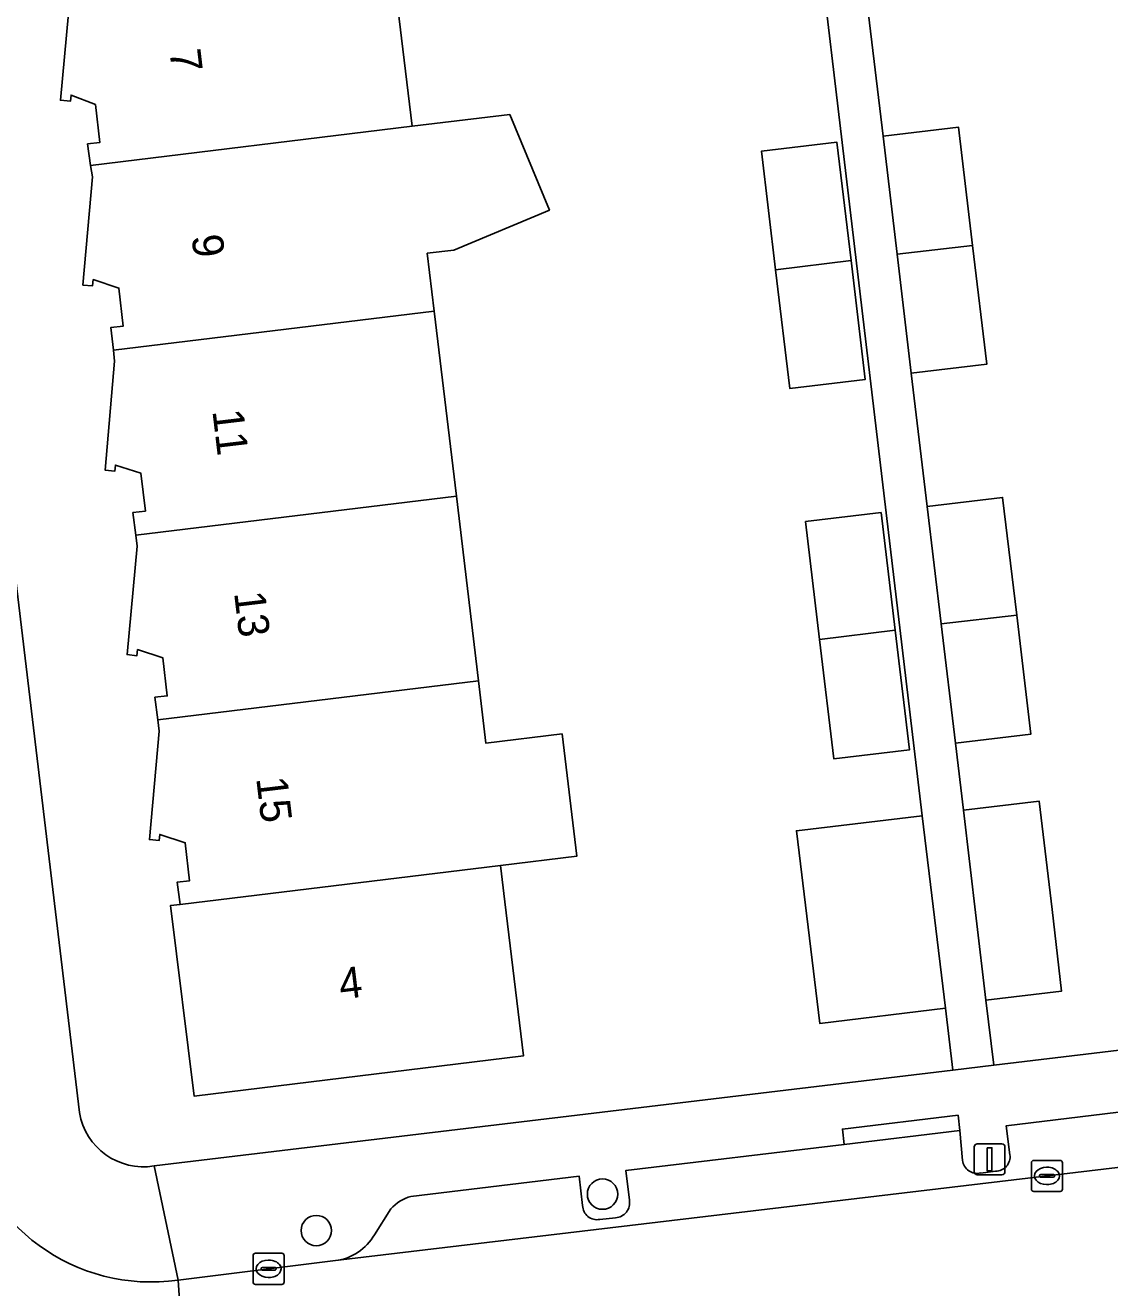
# Model space of a CAD drawing. Extents: x 162073 to 163043, y 381818 to 382561.
# Drawn here: x 162299.86 to 162334.8, y 382264.12 to 382304.8 of the extents above; entities that cross this region are included whole.
import ezdxf

# ---------------------------------------------------------------- set-up
doc = ezdxf.new("R2010")
doc.units = 0
for name, color, linetype in [('IMGEO_Boom', 7, 'Continuous'), ('IMGEO_Erf', 7, 'Continuous'), ('IMGEO_Kolk', 7, 'Continuous'), ('IMGEO_Lichtmast', 7, 'Continuous'), ('IMGEO_Pand', 7, 'Continuous'), ('IMGEO_Pand_nummerreeks', 7, 'Continuous'), ('IMGEO_Parkeervlak_open', 7, 'Continuous'), ('IMGEO_Rijbaan_lokaal_open', 7, 'Continuous'), ('IMGEO_Voetpad_open', 7, 'Continuous')]:
    doc.layers.add(name, color=color, linetype=linetype)

msp = doc.modelspace()

# ---------------------------------------------------------------- linework, layer by layer
at = {"layer": 'IMGEO_Boom'}
for centre in [(162318.462, 382267.139), (162309.239, 382265.965)]:
    msp.add_circle(centre, 0.489, dxfattribs=at)
at = {"layer": 'IMGEO_Erf'}
for points in [[(162322.888, 382328.788), (162322.711, 382328.767), (162323.631, 382321.043), (162320.454, 382320.665), (162319.533, 382328.387), (162316.477, 382331.715), (162294.515, 382329.063), (162301.608, 382269.767)], [(162304.015, 382268.049), (162329.748, 382271.133), (162329.509, 382273.127), (162325.464, 382272.636), (162324.71, 382278.846), (162328.756, 382279.326), (162322.888, 382328.788)], [(162311.613, 382307.505), (162312.326, 382301.547), (162315.475, 382301.93), (162316.753, 382298.849), (162313.669, 382297.559), (162312.816, 382297.455), (162313.039, 382295.59), (162313.752, 382289.632), (162314.465, 382283.675), (162314.705, 382281.67), (162317.161, 382281.967), (162317.633, 382278.025), (162315.177, 382277.727), (162315.317, 382276.556), (162315.911, 382271.591), (162305.301, 382270.296), (162304.545, 382276.44), (162304.849, 382276.477), (162304.761, 382277.192), (162305.159, 382277.239), (162305.017, 382278.461), (162304.198, 382278.729), (162304.177, 382278.53), (162303.863, 382278.563), (162304.176, 382282.06), (162304.132, 382282.418), (162304.042, 382283.148), (162304.44, 382283.195), (162304.298, 382284.417), (162303.481, 382284.688), (162303.46, 382284.489), (162303.146, 382284.524), (162303.465, 382288.016), (162303.422, 382288.376), (162303.334, 382289.101), (162303.732, 382289.148), (162303.59, 382290.37), (162302.769, 382290.632), (162302.748, 382290.433), (162302.432, 382290.472), (162302.741, 382293.976), (162302.702, 382294.333), (162302.622, 382295.065), (162303.02, 382295.112), (162302.878, 382296.334), (162302.052, 382296.608), (162302.031, 382296.409), (162301.722, 382296.432), (162302.024, 382299.914), (162301.97, 382300.288), (162301.869, 382300.98), (162302.267, 382301.027), (162302.125, 382302.249), (162301.34, 382302.555), (162301.319, 382302.356), (162300.994, 382302.389), (162301.318, 382305.886)], [(162326.991, 382305.505), (162327.501, 382301.225), (162329.934, 382301.515), (162330.387, 382297.711), (162330.843, 382293.879), (162328.41, 382293.589), (162328.921, 382289.299), (162331.354, 382289.589), (162331.806, 382285.797), (162332.263, 382281.963), (162329.83, 382281.673), (162330.088, 382279.509), (162332.535, 382279.8), (162332.945, 382276.306), (162333.253, 382273.684), (162330.815, 382273.393), (162331.067, 382271.291), (162357.283, 382274.434)]]:
    msp.add_lwpolyline(points, dxfattribs=at)
for points in [[(162324.037, 382296.927), (162323.582, 382300.745), (162326.015, 382301.035), (162326.469, 382297.223), (162326.926, 382293.389), (162324.493, 382293.099)], [(162327.437, 382289.099), (162327.889, 382285.308), (162328.348, 382281.453), (162325.915, 382281.163), (162325.456, 382285.012), (162325.004, 382288.809)]]:
    msp.add_lwpolyline(points, close=True, dxfattribs=at)
msp.add_arc((162303.672, 382270.113), 2.093, 189.5217, 279.4434, dxfattribs=at)
at = {"layer": 'IMGEO_Kolk'}
for p, q in [((162332.282, 382267.3), (162332.282, 382268.152)), ((162332.357, 382268.226), (162333.209, 382268.226)), ((162332.77, 382268.006), (162332.795, 382268.006)), ((162333.283, 382268.152), (162333.283, 382267.3)), ((162332.541, 382267.72), (162332.541, 382267.732)), ((162332.979, 382267.683), (162332.581, 382267.683)), ((162332.584, 382267.769), (162332.982, 382267.769)), ((162333.025, 382267.732), (162333.025, 382267.72)), ((162333.209, 382267.226), (162332.357, 382267.226)), ((162332.793, 382267.446), (162332.768, 382267.446)), ((162307.203, 382264.306), (162307.203, 382265.158)), ((162307.278, 382265.232), (162308.13, 382265.232)), ((162308.204, 382265.158), (162308.204, 382264.306)), ((162307.462, 382264.726), (162307.462, 382264.738)), ((162307.9, 382264.689), (162307.502, 382264.689)), ((162307.505, 382264.775), (162307.903, 382264.775)), ((162307.691, 382265.012), (162307.716, 382265.012)), ((162307.946, 382264.738), (162307.946, 382264.726)), ((162308.13, 382264.232), (162307.278, 382264.232)), ((162307.714, 382264.452), (162307.689, 382264.452))]:
    msp.add_line(p, q, dxfattribs=at)
for points in [[(162332.282, 382267.3), (162332.282, 382268.152)], [(162332.357, 382268.226), (162333.209, 382268.226)], [(162333.283, 382268.152), (162333.283, 382267.3)], [(162333.209, 382267.226), (162332.357, 382267.226)], [(162307.203, 382264.306), (162307.203, 382265.158)], [(162307.278, 382265.232), (162308.13, 382265.232)], [(162308.204, 382265.158), (162308.204, 382264.306)], [(162308.13, 382264.232), (162307.278, 382264.232)]]:
    msp.add_lwpolyline(points, dxfattribs=at)
for centre, radius, start, end in [((162332.359, 382268.15), 0.0765, 91.552, 178.448), ((162332.359, 382268.15), 0.0765, 91.552, 178.448), ((162333.207, 382268.15), 0.0765, 1.552, 88.448), ((162333.207, 382268.15), 0.0765, 1.552, 88.448), ((162332.581, 382267.729), 0.0403, 85.8775, 175.7526), ((162332.578, 382267.719), 0.0366, 178.938, 274.7102), ((162332.982, 382267.726), 0.043, 264.8664, 352.4533), ((162332.986, 382267.731), 0.0386, 1.7309, 96.639), ((162332.359, 382267.302), 0.0765, 181.552, 268.448), ((162332.359, 382267.302), 0.0765, 181.552, 268.448), ((162333.207, 382267.302), 0.0765, 271.552, 358.448), ((162333.207, 382267.302), 0.0765, 271.552, 358.448), ((162307.28, 382265.156), 0.0765, 91.552, 178.448), ((162307.28, 382265.156), 0.0765, 91.552, 178.448), ((162308.128, 382265.156), 0.0765, 1.552, 88.448), ((162308.128, 382265.156), 0.0765, 1.552, 88.448), ((162307.502, 382264.735), 0.0403, 85.8775, 175.7526), ((162307.499, 382264.725), 0.0366, 178.938, 274.7102), ((162307.903, 382264.732), 0.043, 264.8664, 352.4533), ((162307.907, 382264.737), 0.0386, 1.7309, 96.639), ((162307.28, 382264.308), 0.0765, 181.552, 268.448), ((162307.28, 382264.308), 0.0765, 181.552, 268.448), ((162308.128, 382264.308), 0.0765, 271.552, 358.448), ((162308.128, 382264.308), 0.0765, 271.552, 358.448)]:
    msp.add_arc(centre, radius, start, end, dxfattribs=at)
for centre, major_axis, ratio, start_param, end_param in [((162332.769, 382267.726), (-0.387, 0.002), 0.722429, 4.712389, 7.853982), ((162332.794, 382267.726), (-0.39, 0.002), 0.717154, 1.570796, 4.712389), ((162307.69, 382264.732), (-0.387, 0.002), 0.722429, 4.712389, 7.853982), ((162307.715, 382264.732), (-0.39, 0.002), 0.717154, 1.570796, 4.712389)]:
    msp.add_ellipse(centre, major_axis=major_axis, ratio=ratio, start_param=start_param, end_param=end_param, dxfattribs=at)
at = {"layer": 'IMGEO_Lichtmast'}
for p, q in [((162330.538, 382268.76), (162331.328, 382268.76)), ((162331.328, 382268.76), (162330.538, 382268.76)), ((162330.438, 382267.86), (162330.438, 382268.66)), ((162330.438, 382268.66), (162330.438, 382267.86)), ((162331.428, 382268.66), (162331.428, 382267.86)), ((162331.428, 382267.86), (162331.428, 382268.66)), ((162331.328, 382267.76), (162330.538, 382267.76)), ((162330.538, 382267.76), (162331.328, 382267.76))]:
    msp.add_line(p, q, dxfattribs=at)
msp.add_lwpolyline([(162330.858, 382268.635), (162331.008, 382268.635), (162331.008, 382267.885), (162330.858, 382267.885), (162330.858, 382268.635)], dxfattribs=at)
for centre, start, end in [((162330.538, 382268.66), 90, 180), ((162330.538, 382268.66), 90, 180), ((162331.328, 382268.66), 0, 90), ((162331.328, 382268.66), 360, 90), ((162330.538, 382267.86), 180, 270), ((162330.538, 382267.86), 180, 270), ((162331.328, 382267.86), 270, 0), ((162331.328, 382267.86), 270, 0)]:
    msp.add_arc(centre, 0.1, start, end, dxfattribs=at)
at = {"layer": 'IMGEO_Pand'}
for points in [[(162301.28, 382306.248), (162301.318, 382305.886), (162300.994, 382302.389), (162301.319, 382302.356), (162301.34, 382302.555), (162302.125, 382302.249), (162302.267, 382301.027), (162301.869, 382300.98), (162301.97, 382300.288), (162312.326, 382301.547), (162311.613, 382307.505)], [(162302.702, 382294.333), (162313.039, 382295.59), (162312.816, 382297.455), (162313.669, 382297.559), (162316.753, 382298.849), (162315.475, 382301.93), (162312.326, 382301.547), (162301.97, 382300.288), (162302.024, 382299.914), (162301.722, 382296.432), (162302.031, 382296.409), (162302.052, 382296.608), (162302.878, 382296.334), (162303.02, 382295.112), (162302.622, 382295.065)], [(162330.387, 382297.711), (162329.934, 382301.515), (162327.501, 382301.225), (162327.953, 382297.426)], [(162326.469, 382297.223), (162326.015, 382301.035), (162323.582, 382300.745), (162324.037, 382296.927)], [(162330.387, 382297.711), (162327.953, 382297.426), (162328.41, 382293.589), (162330.843, 382293.879)], [(162326.469, 382297.223), (162324.037, 382296.927), (162324.493, 382293.099), (162326.926, 382293.389)], [(162302.702, 382294.333), (162302.741, 382293.976), (162302.432, 382290.472), (162302.748, 382290.433), (162302.769, 382290.632), (162303.59, 382290.37), (162303.732, 382289.148), (162303.334, 382289.101), (162303.422, 382288.376), (162313.752, 382289.632), (162313.039, 382295.59)], [(162313.752, 382289.632), (162303.422, 382288.376), (162303.465, 382288.016), (162303.146, 382284.524), (162303.46, 382284.489), (162303.481, 382284.688), (162304.298, 382284.417), (162304.44, 382283.195), (162304.042, 382283.148), (162304.132, 382282.418), (162314.465, 382283.675)], [(162331.806, 382285.797), (162331.354, 382289.589), (162328.921, 382289.299), (162329.372, 382285.512)], [(162325.456, 382285.012), (162327.889, 382285.308), (162327.437, 382289.099), (162325.004, 382288.809)], [(162331.806, 382285.797), (162329.372, 382285.512), (162329.83, 382281.673), (162332.263, 382281.963)], [(162325.456, 382285.012), (162325.915, 382281.163), (162328.348, 382281.453), (162327.889, 382285.308)], [(162317.161, 382281.967), (162314.705, 382281.67), (162314.465, 382283.675), (162304.132, 382282.418), (162304.176, 382282.06), (162303.863, 382278.563), (162304.177, 382278.53), (162304.198, 382278.729), (162305.017, 382278.461), (162305.159, 382277.239), (162304.761, 382277.192), (162304.849, 382276.477), (162315.177, 382277.727), (162317.633, 382278.025)], [(162330.815, 382273.393), (162333.253, 382273.684), (162332.945, 382276.306), (162332.535, 382279.8), (162330.088, 382279.509), (162330.501, 382276.033)], [(162329.509, 382273.127), (162328.756, 382279.326), (162324.71, 382278.846), (162325.464, 382272.636)], [(162315.317, 382276.556), (162315.177, 382277.727), (162304.849, 382276.477), (162304.545, 382276.44), (162305.301, 382270.296), (162315.911, 382271.591)]]:
    msp.add_lwpolyline(points, close=True, dxfattribs=at)
at = {"layer": 'IMGEO_Parkeervlak_open'}
for points in [[(162342.328, 382269.69), (162342.245, 382270.655), (162331.47, 382269.342), (162331.589, 382268.409)], [(162309.862, 382264.996), (162352.034, 382270.016)], [(162330.06, 382268.227), (162329.975, 382269.186), (162326.252, 382268.741), (162319.209, 382267.899), (162319.327, 382266.943)], [(162317.819, 382266.768), (162317.711, 382267.717), (162312.287, 382267.067)], [(162331.124, 382267.875), (162330.647, 382267.82)], [(162311.643, 382266.664), (162311.113, 382265.832)], [(162318.882, 382266.376), (162318.374, 382266.323)]]:
    msp.add_lwpolyline(points, dxfattribs=at)
for centre, radius, start, end in [((162331.123, 382268.346), 0.471, 270.1556, 7.7465), ((162330.535, 382268.285), 0.478, 186.9463, 283.5822), ((162312.649, 382265.773), 1.344, 105.6183, 138.4564), ((162318.286, 382266.782), 0.467, 181.6713, 280.8833), ((162318.852, 382266.857), 0.482, 273.5362, 10.2119), ((162309.652, 382266.664), 1.681, 277.1618, 330.3451)]:
    msp.add_arc(centre, radius, start, end, dxfattribs=at)
at = {"layer": 'IMGEO_Rijbaan_lokaal_open'}
msp.add_lwpolyline([(162359.709, 382265.891), (162359.163, 382270.954), (162352.034, 382270.016), (162309.862, 382264.996), (162304.787, 382264.372), (162305.125, 382259.368), (162310.501, 382260.042), (162352.626, 382265.043)], close=True, dxfattribs=at)
msp.add_lwpolyline([(162305.125, 382259.368), (162304.787, 382264.372)], dxfattribs=at)
msp.add_arc((162303.914, 382270.432), 6.123, 189.6657, 278.2007, dxfattribs=at)
at = {"layer": 'IMGEO_Voetpad_open'}
for points in [[(162301.608, 382269.767), (162294.515, 382329.063), (162294.267, 382331.127), (162224.854, 382322.916), (162224.912, 382322.254)], [(162357.283, 382274.434), (162331.067, 382271.291), (162329.748, 382271.133), (162304.015, 382268.049), (162304.787, 382264.372), (162309.862, 382264.996)], [(162331.589, 382268.409), (162331.47, 382269.342), (162342.245, 382270.655), (162342.328, 382269.69)], [(162319.327, 382266.943), (162319.209, 382267.899), (162326.252, 382268.741), (162326.193, 382269.237), (162329.916, 382269.682), (162329.975, 382269.186), (162330.06, 382268.227)], [(162304.787, 382264.372), (162304.015, 382268.049)], [(162312.287, 382267.067), (162317.711, 382267.717), (162317.819, 382266.768)], [(162330.647, 382267.82), (162331.124, 382267.875)], [(162311.113, 382265.832), (162311.643, 382266.664)], [(162318.374, 382266.323), (162318.882, 382266.376)]]:
    msp.add_lwpolyline(points, dxfattribs=at)
for points in [[(162327.501, 382301.225), (162326.991, 382305.505), (162326.548, 382309.226), (162326.083, 382313.131), (162325.574, 382317.401), (162325.115, 382321.259), (162324.664, 382325.047), (162324.227, 382328.718), (162324.2, 382328.944), (162322.888, 382328.788), (162328.756, 382279.326), (162329.509, 382273.127), (162329.748, 382271.133), (162331.067, 382271.291), (162330.815, 382273.393), (162330.501, 382276.033), (162330.088, 382279.509), (162329.83, 382281.673), (162329.372, 382285.512), (162328.921, 382289.299), (162328.41, 382293.589), (162327.953, 382297.426)], [(162329.975, 382269.186), (162329.916, 382269.682), (162326.193, 382269.237), (162326.252, 382268.741)]]:
    msp.add_lwpolyline(points, close=True, dxfattribs=at)
for centre, radius, start, end in [((162303.672, 382270.113), 2.093, 189.5217, 279.4434), ((162303.914, 382270.432), 6.123, 189.6657, 278.2007), ((162331.123, 382268.346), 0.471, 270.1556, 7.7465), ((162330.535, 382268.285), 0.478, 186.9463, 283.5822), ((162312.649, 382265.773), 1.344, 105.6183, 138.4564), ((162318.286, 382266.782), 0.467, 181.6713, 280.8833), ((162318.852, 382266.857), 0.482, 273.5362, 10.2119), ((162309.652, 382266.664), 1.681, 277.1618, 330.3451)]:
    msp.add_arc(centre, radius, start, end, dxfattribs=at)

# ---------------------------------------------------------------- texts
at = {"layer": 'IMGEO_Pand_nummerreeks'}
for s, rotation, p in [('7', 276.7973, (162304.506, 382303.986)), ('9', 276.7973, (162305.219, 382298.01)), ('11', 276.7973, (162305.89, 382292.378)), ('13', 276.7973, (162306.589, 382286.516)), ('15', 276.7951, (162307.302, 382280.54)), ('4', 6.9614, (162310.028, 382273.411))]:
    msp.add_text(s, height=1, rotation=rotation, dxfattribs=at).set_placement(p)

doc.saveas('drawing.dxf')
